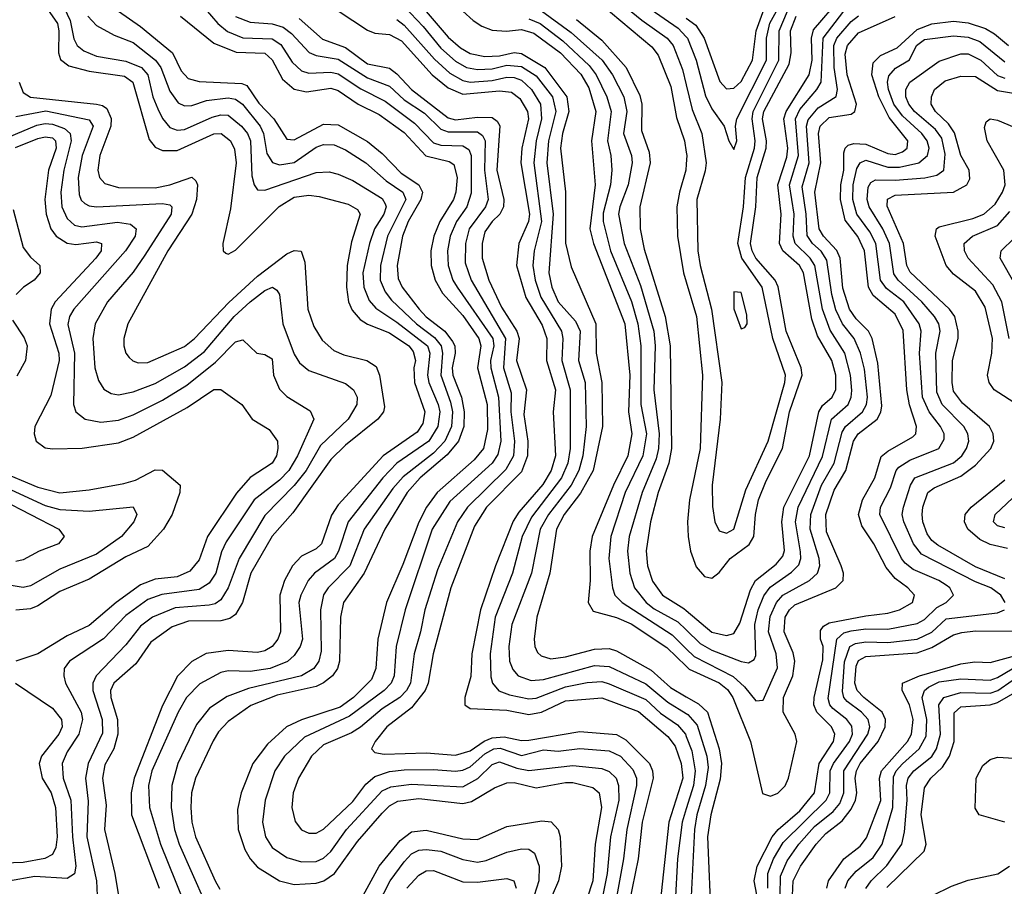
# Model space of a CAD drawing. Header units: inches. Extents: x 990535 to 1117859, y 769386 to 892122.
# Tile 453 of 656: x 1058180 to 1060868, y 815595 to 817961. Entities that reach past the tile are written whole.
import ezdxf

# ---------------------------------------------------------------- set-up
doc = ezdxf.new("R2010")
doc.units = ezdxf.units.IN
doc.header["$MEASUREMENT"] = 0
doc.layers.add('B0851', color=7, linetype='Continuous')
doc.layers.add('B0861', color=7, linetype='Continuous')

msp = doc.modelspace()

# ---------------------------------------------------------------- linework, layer by layer
at = {"layer": 'B0851', "color": 5}
for points, elevation in [([(1060000, 818529.3), (1059983.8, 818496.2), (1059923.6, 818430), (1059869.3, 818330.7), (1059799.7, 818250), (1059756.1, 818190), (1059719.6, 818160.4), (1059643.3, 818130), (1059629.1, 818110), (1059639.5, 818090), (1059764.6, 818004.6), (1059906.3, 817886.3), (1059923.6, 817863.6), (1059958.3, 817778.3), (1059973.7, 817693.7), (1059995.2, 817630), (1060000, 817599)], 3120), ([(1060000, 818462.6), (1059951.2, 818410), (1059903.9, 818316.1), (1059792.7, 818170), (1059721, 818110), (1059722.7, 818090), (1059743.4, 818070), (1059878.8, 817958.8), (1059948.3, 817910), (1059964.6, 817890), (1059990, 817824.8), (1060000, 817782.6)], 3140), ([(1060000, 818408.3), (1059982, 818390), (1059931.5, 818288.5), (1059852.2, 818167.8), (1059807.6, 818110), (1059803.3, 818090), (1059815.1, 818070), (1059850, 818042.4), (1059890, 817998.6), (1059977.8, 817937.8), (1060000, 817913.4)], 3160), ([(1058284.4, 818030), (1058318, 817958), (1058328, 817908), (1058337, 817890), (1058355.8, 817875.8), (1058390, 817861.3), (1058470, 817847.7), (1058513.1, 817830), (1058529.9, 817809.9), (1058544.2, 817750), (1058557.3, 817717.3), (1058570.5, 817690.5), (1058590, 817666.5), (1058610, 817659.4), (1058630, 817660.6), (1058705.5, 817694.5), (1058730, 817700.6), (1058750, 817700.2), (1058785.9, 817670), (1058802.1, 817650), (1058810.2, 817630), (1058814, 817534), (1058820.6, 817510), (1058830, 817496.3), (1058850, 817495.5), (1058990, 817543.3), (1059025.2, 817545.2), (1059050, 817539.3), (1059090, 817521.2), (1059170, 817472.5), (1059178.3, 817458.3), (1059181, 817450), (1059174.9, 817430), (1059149.3, 817390), (1059135, 817350), (1059117.3, 817270), (1059119.9, 817230), (1059134.1, 817194.1), (1059152.8, 817172.8), (1059210, 817134.9), (1059293.9, 817070), (1059300.5, 817050), (1059293.4, 816990), (1059297, 816970), (1059323.2, 816910), (1059327.5, 816890), (1059322, 816850), (1059297.8, 816810), (1059210, 816750.2), (1059171.6, 816710), (1059076.8, 816590), (1059051.2, 816510), (1059039.5, 816490), (1058985.2, 816450), (1058967.8, 816430), (1058947.6, 816390), (1058942.6, 816370), (1058952.3, 816270), (1058946.1, 816250), (1058930, 816225.1), (1058911.4, 816208.6), (1058864.2, 816190), (1058810, 816181.8), (1058750, 816183), (1058730, 816178.6), (1058672.4, 816147.6), (1058636.1, 816110), (1058612.9, 816070), (1058540.9, 815910), (1058531.9, 815870), (1058534.9, 815810), (1058564.9, 815710), (1058650, 815498.3)], 2740), ([(1059241.3, 818041.3), (1059350, 817912.8), (1059383.7, 817883.7), (1059410, 817867.9), (1059450, 817859.8), (1059490, 817862.3), (1059530, 817871), (1059550, 817867.9), (1059613.7, 817830), (1059674.5, 817750), (1059679.9, 817710), (1059662.1, 817650), (1059656.6, 817610), (1059670.6, 817490.6), (1059670.7, 817350.7), (1059685.5, 817285.5), (1059752.9, 817130), (1059753.7, 817050), (1059770, 816970), (1059771, 816850), (1059745.9, 816730), (1059711.4, 816668.6), (1059667, 816610), (1059645.9, 816570), (1059627.3, 816450), (1059592, 816330), (1059584.5, 816270), (1059586.6, 816250), (1059593.6, 816233.6), (1059603.8, 816223.8), (1059630, 816215.8), (1059670, 816221.2), (1059750, 816242.6), (1059790, 816243.8), (1059810, 816237.9), (1059904.7, 816184.7), (1059957.3, 816137.3), (1060000, 816112.7)], 2980), ([(1058241.8, 818010), (1058283.4, 817950), (1058287.7, 817930), (1058286.4, 817870), (1058291.8, 817851.8), (1058315, 817835), (1058370, 817820.4), (1058466.4, 817806.4), (1058489.4, 817790), (1058533.7, 817633.7), (1058550, 817612.5), (1058570, 817603.1), (1058610, 817603.6), (1058710, 817648.9), (1058730.2, 817650.2), (1058756, 817630), (1058766.9, 817606.9), (1058771.3, 817570), (1058755.6, 817444.4), (1058735, 817350), (1058735.6, 817330), (1058742.9, 817322.9), (1058750, 817320.6), (1058770, 817331.6), (1058889.1, 817450.9), (1058930, 817475.9), (1058970, 817481.9), (1058998, 817478), (1059076.9, 817456.9), (1059102.2, 817442.2), (1059109.6, 817430), (1059086.1, 817353.9), (1059074.5, 817290), (1059072.2, 817230), (1059077.9, 817190), (1059087.7, 817167.7), (1059110, 817142), (1059129.7, 817129.7), (1059190, 817105.9), (1059242.8, 817070), (1059255, 817055), (1059261.1, 817030), (1059256.1, 817010), (1059257.8, 816970), (1059286.2, 816890), (1059281.3, 816858.7), (1059265.7, 816834.3), (1059173, 816770), (1059050, 816636.5), (1059031.7, 816608.3), (1059004.2, 816530), (1058990, 816516.3), (1058950, 816496), (1058924.9, 816470), (1058903.5, 816430), (1058890.8, 816390), (1058892.6, 816290), (1058885.3, 816270), (1058870.1, 816250), (1058850, 816238.1), (1058830, 816233.1), (1058750, 816238.3), (1058689.4, 816230.6), (1058650, 816209.1), (1058611.2, 816168.8), (1058570, 816088.9), (1058493.2, 815890), (1058485.1, 815850), (1058485.5, 815790), (1058561.4, 815590)], 2720), ([(1058450, 817984.2), (1058510, 817942.2), (1058597.9, 817870), (1058621.3, 817821.3), (1058640.2, 817800.2), (1058670, 817791.6), (1058786.5, 817786.5), (1058800.6, 817780.6), (1058833.1, 817733.1), (1058874.2, 817690), (1058910, 817634.7), (1058930, 817632.6), (1059010, 817675.5), (1059050, 817673.1), (1059130, 817628.3), (1059170, 817595.7), (1059221.4, 817541.4), (1059270.1, 817510), (1059279.8, 817490), (1059275.6, 817470), (1059240.8, 817410), (1059225.8, 817370), (1059211.2, 817290), (1059213.9, 817253.9), (1059224.6, 817230), (1059271.4, 817170), (1059289.7, 817149.7), (1059341, 817110), (1059362.3, 817082.3), (1059368.4, 817070), (1059369.2, 817050), (1059361.4, 817010), (1059363.2, 816990), (1059386.1, 816930), (1059394, 816890), (1059392.8, 816850), (1059378.5, 816810), (1059347, 816773), (1059273.7, 816710), (1059238, 816670), (1059177.3, 816570), (1059121, 816450), (1059064.2, 816370), (1059055.9, 816330), (1059053.8, 816210), (1059047.8, 816190), (1059034.6, 816170), (1059009.9, 816150.1), (1058990, 816140.9), (1058883.3, 816116.7), (1058811.4, 816088.6), (1058750, 816044.8), (1058723.4, 816016.6), (1058708.2, 815991.8), (1058660.1, 815890), (1058649.8, 815850), (1058647.9, 815810), (1058650.3, 815770), (1058660.2, 815730), (1058714.2, 815610), (1058727, 815587)], 2780), ([(1058686.6, 817990), (1058721.3, 817950), (1058748.1, 817928.1), (1058790, 817910.7), (1058870, 817908.7), (1058893.2, 817893.2), (1058924.3, 817844.3), (1058950, 817820.8), (1058970, 817814.2), (1059030, 817817.4), (1059050, 817812.7), (1059111.4, 817771.4), (1059177.7, 817737.7), (1059257.8, 817677.8), (1059310, 817624.4), (1059330, 817617.9), (1059390, 817616), (1059406.3, 817606.3), (1059413.2, 817590), (1059413.2, 817486.8), (1059400.9, 817450), (1059373.2, 817410), (1059355.5, 817370), (1059348.7, 817330), (1059350.3, 817290), (1059363.1, 817250), (1059374.4, 817230), (1059472.3, 817090), (1059475.1, 817070), (1059465.9, 817030), (1059466.2, 817010), (1059487.8, 816930), (1059494, 816810), (1059486.1, 816773.9), (1059469.8, 816750), (1059354.9, 816645.1), (1059306.3, 816570), (1059232.3, 816350), (1059207.9, 816250), (1059202.9, 816170), (1059194.8, 816150), (1059175.4, 816130), (1059080.5, 816059.5), (1058957.7, 816002.3), (1058903.2, 815950), (1058876.6, 815910), (1058850.4, 815830), (1058843.7, 815770), (1058851.4, 815730), (1058870, 815701.2), (1058910, 815673.7), (1058950, 815661.6), (1058990, 815663.1), (1059010, 815671.8), (1059030, 815689.7), (1059073, 815750), (1059170, 815855.8), (1059193.7, 815866.3), (1059250, 815874.3), (1059390, 815866.6), (1059430.9, 815889.1), (1059470, 815927.9), (1059490, 815934.6), (1059537.4, 815917.4), (1059570, 815911), (1059690, 815925.3), (1059770, 815916.9), (1059790, 815908.7), (1059808.4, 815890), (1059815.5, 815870), (1059816, 815830), (1059793.4, 815730), (1059784.2, 815630), (1059756.3, 815490)], 2840), ([(1059050, 817984.6), (1059130, 817931.9), (1059150, 817924.1), (1059190, 817920.2), (1059222.7, 817902.7), (1059306.7, 817810), (1059350, 817774.9), (1059390, 817757.2), (1059490, 817766.2), (1059522.6, 817762.6), (1059545.5, 817745.5), (1059566.9, 817710), (1059569.1, 817690), (1059551.5, 817610), (1059548.6, 817570), (1059572.6, 817430), (1059569.4, 817410), (1059543.4, 817350), (1059536.9, 817290), (1059562.4, 817202.4), (1059606.4, 817126.4), (1059619.3, 817090), (1059618.7, 817030), (1059642.8, 816950), (1059636.9, 816890), (1059642.9, 816770), (1059631.4, 816730), (1059608.3, 816691.7), (1059543.3, 816616.7), (1059528, 816592), (1059478.9, 816470), (1059438.8, 816350), (1059414.3, 816230), (1059412.1, 816167.9), (1059395.6, 816110), (1059395.4, 816090), (1059410, 816080.1), (1059510, 816075.7), (1059570, 816063.7), (1059604.7, 816070), (1059670, 816100.9), (1059770, 816109.6), (1059870, 816072.3), (1059950, 816004), (1059970, 815977.7), (1059986.1, 815930), (1059990.4, 815890), (1059952.6, 815770), (1059929.2, 815550)], 2920), ([(1059230, 817996.7), (1059282.1, 817942.1), (1059330, 817883.1), (1059370, 817846.9), (1059400.4, 817830), (1059430, 817824.4), (1059470, 817826.6), (1059510, 817836.4), (1059550, 817832.7), (1059590, 817807.1), (1059635, 817750), (1059643.7, 817710), (1059623.7, 817630), (1059619.4, 817570), (1059636.8, 817430), (1059625.2, 817270), (1059633.1, 817230), (1059650, 817190.1), (1059698, 817138), (1059710.5, 817110), (1059705.7, 817030), (1059724.2, 816970), (1059726.9, 816850), (1059718.1, 816770), (1059706.8, 816730), (1059686.1, 816690), (1059624, 816610), (1059601.1, 816570), (1059577.6, 816450), (1059523.9, 816310), (1059515.6, 816250), (1059517.7, 816210), (1059526.5, 816186.5), (1059540.9, 816170), (1059576.8, 816156.8), (1059610, 816160), (1059750, 816197.4), (1059790, 816194.7), (1059890, 816147.7), (1059950, 816098), (1060000, 816067.2)], 2960), ([(1059390, 817984.2), (1059418.2, 817958.2), (1059442.4, 817942.4), (1059470, 817931.9), (1059509, 817929), (1059550, 817934.1), (1059584, 817924), (1059656.8, 817870), (1059712.1, 817812.1), (1059734.4, 817774.4), (1059752.8, 817710), (1059741.3, 817630), (1059751.8, 817510), (1059736.6, 817390), (1059746.6, 817350), (1059832, 817130), (1059845.7, 816990), (1059842.4, 816890), (1059851.1, 816830), (1059840.8, 816770), (1059801.2, 816690), (1059743.4, 816550), (1059736.9, 816510), (1059737.5, 816430), (1059732.5, 816370), (1059745.9, 816345.9), (1059810, 816328.8), (1059850, 816311.3), (1059946.6, 816246.6), (1060000, 816195.9)], 3020), ([(1059604.7, 817984.7), (1059686, 817926), (1059770.3, 817850), (1059798.7, 817810), (1059829.8, 817750), (1059837.4, 817710), (1059828.9, 817650), (1059850.8, 817590), (1059852.5, 817570), (1059841.5, 817510), (1059818.3, 817450), (1059814.9, 817430), (1059830.3, 817350), (1059875.4, 817235.4), (1059911.7, 817110), (1059915.4, 817070), (1059912, 816950), (1059925.7, 816830), (1059924.3, 816790), (1059918, 816762), (1059879.9, 816670), (1059844.6, 816550), (1059839.4, 816510), (1059845.8, 816450), (1059858.9, 816410), (1059891, 816370), (1059912.9, 816352.9), (1059977, 816317), (1060000, 816294.7)], 3060), ([(1058366.6, 817970), (1058390, 817944.6), (1058438.3, 817918.3), (1058490, 817898.1), (1058551, 817850), (1058565.7, 817830), (1058590, 817765.1), (1058613.4, 817733.4), (1058630, 817725.3), (1058650, 817726.5), (1058690, 817739.8), (1058750, 817747.3), (1058770, 817743.6), (1058789.1, 817730), (1058837, 817670), (1058845.6, 817650), (1058855.4, 817595.4), (1058870.6, 817570.6), (1058890, 817564.5), (1058930, 817570.6), (1058990, 817612.5), (1059010, 817619.9), (1059038.7, 817618.7), (1059070, 817605.3), (1059125.1, 817570), (1059180.5, 817520.5), (1059226.1, 817490), (1059234.3, 817470), (1059184.5, 817370), (1059165.7, 817290), (1059164.8, 817250), (1059177.7, 817217.7), (1059195.4, 817195.4), (1059263.9, 817130), (1059312.9, 817092.9), (1059331, 817070), (1059334.4, 817050), (1059329.9, 816990), (1059356.8, 816916.8), (1059362, 816890), (1059358.9, 816850), (1059340.7, 816810), (1059310, 816777.2), (1059227.6, 816712.4), (1059199.1, 816680.9), (1059120.8, 816570), (1059081.7, 816470), (1059022.1, 816410), (1059009.4, 816390.6), (1059001.5, 816350), (1059003.3, 816236.7), (1058996.7, 816210), (1058983, 816190), (1058950, 816170), (1058804.8, 816135.2), (1058746.7, 816113.3), (1058698.9, 816081.1), (1058663.1, 816036.9), (1058612.4, 815930), (1058595.6, 815870), (1058594.4, 815810), (1058603.4, 815750), (1058615.7, 815710), (1058687.2, 815550)], 2760), ([(1058619.7, 817970), (1058710, 817896.3), (1058771.7, 817871.7), (1058850, 817869.1), (1058870, 817850.5), (1058898, 817798), (1058930, 817771), (1058963.7, 817763.7), (1059030, 817773.9), (1059050, 817767.4), (1059104.5, 817730), (1059162, 817702), (1059230, 817652.6), (1059289.3, 817589.3), (1059353.2, 817573.2), (1059365.5, 817565.5), (1059374.6, 817530), (1059371.3, 817490), (1059364.9, 817470), (1059327.8, 817410), (1059311.3, 817370), (1059302.9, 817330), (1059303.8, 817290), (1059314.9, 817250), (1059334.4, 817214.4), (1059390, 817153.3), (1059434.1, 817090), (1059438.9, 817070), (1059430, 817010), (1059456.4, 816910), (1059457.9, 816842.1), (1059446.4, 816790), (1059421.1, 816758.9), (1059320.4, 816670), (1059290.9, 816630), (1059270, 816588.6), (1059226.8, 816473.2), (1059181.6, 816370), (1059157.7, 816270), (1059152.9, 816190), (1059140.6, 816159.4), (1059091.3, 816110), (1059055.6, 816084.4), (1058950, 816049.5), (1058909.2, 816030), (1058856.8, 815983.2), (1058816.6, 815930), (1058785.1, 815850), (1058775.5, 815804.5), (1058776.5, 815750), (1058795.2, 815695.2), (1058809.7, 815670), (1058830, 815647.2), (1058889.4, 815610), (1058930, 815600.3), (1058990, 815604.1), (1059010.5, 815610), (1059039.8, 815630), (1059103, 815717), (1059170, 815794.3), (1059190, 815814.5), (1059212.8, 815827.2), (1059270, 815835.1), (1059390, 815821.4), (1059413.4, 815826.6), (1059476.2, 815863.8), (1059510, 815877.8), (1059530, 815878.4), (1059590, 815863.5), (1059670, 815878.9), (1059690, 815878.9), (1059745, 815865), (1059761.9, 815850), (1059768.8, 815810), (1059751.8, 815710), (1059744.8, 815610), (1059712.4, 815510)], 2820), ([(1058770, 817969.5), (1058810, 817953.3), (1058870, 817949), (1058899.7, 817939.7), (1058922.4, 817922.4), (1058971, 817871), (1058990, 817863.1), (1059050, 817852.7), (1059130, 817801.9), (1059190, 817778.7), (1059230, 817741.9), (1059285.2, 817705.2), (1059330, 817661.6), (1059350, 817654.8), (1059430, 817654.3), (1059444.3, 817644.3), (1059451.5, 817630), (1059449.5, 817549.5), (1059459.4, 817470), (1059452.2, 817450), (1059407.2, 817390), (1059397.1, 817350), (1059396.7, 817296.7), (1059412.5, 817250), (1059506.4, 817090), (1059501.6, 817010), (1059522.2, 816942.2), (1059521.2, 816890), (1059530.8, 816810), (1059528.2, 816770), (1059507.6, 816732.4), (1059402.5, 816630), (1059375.8, 816590), (1059321, 816459), (1059286.1, 816350), (1059274.7, 816290), (1059257.1, 816230), (1059247.1, 816150), (1059236.7, 816130), (1059218, 816110), (1059170, 816079.1), (1059110.9, 816029.1), (1059085.9, 816014.1), (1059010, 815981.7), (1058977.3, 815950), (1058941.4, 815890), (1058927.1, 815850), (1058923.3, 815810), (1058932.2, 815772.2), (1058950, 815749.5), (1058970, 815739.8), (1058990, 815740.3), (1059010, 815751), (1059090, 815827), (1059125.7, 815874.3), (1059150, 815894.5), (1059190, 815908.2), (1059230, 815913.1), (1059310, 815914.3), (1059370, 815909.1), (1059390, 815912.3), (1059410, 815921.5), (1059450, 815956.6), (1059475.1, 815970), (1059491.8, 815971.8), (1059550, 815952.3), (1059610, 815968), (1059650, 815964.2), (1059710, 815971.5), (1059790, 815964.9), (1059820.5, 815950), (1059854.2, 815914.2), (1059863.8, 815890), (1059864.6, 815870), (1059837.4, 815750), (1059828.5, 815670), (1059800, 815510)], 2860), ([(1058943.6, 817963.6), (1059007, 817907), (1059070, 817884.8), (1059130, 817840.3), (1059190, 817828.1), (1059210, 817813.1), (1059249.8, 817769.8), (1059350, 817692.6), (1059370, 817687.4), (1059430, 817694.5), (1059470, 817693.8), (1059483.7, 817683.7), (1059490.9, 817670.9), (1059483.2, 817550), (1059502.5, 817470), (1059501.1, 817450), (1059491, 817430), (1059470, 817409.9), (1059450, 817381.7), (1059443.2, 817350), (1059443.2, 817310), (1059461, 817250), (1059496, 817176), (1059537.2, 817110), (1059543.7, 817090), (1059536.7, 817030), (1059564, 816950), (1059557.1, 816882.9), (1059567.8, 816810), (1059567, 816770), (1059550, 816726.5), (1059455.2, 816630), (1059422.2, 816577.8), (1059357, 816410), (1059309, 816230), (1059295.6, 816150), (1059287.1, 816130), (1059250, 816082.1), (1059182.7, 816030), (1059150.7, 815990), (1059140.6, 815970), (1059150, 815960.2), (1059175.7, 815955.7), (1059290, 815959), (1059370, 815953.4), (1059410, 815965.3), (1059448.5, 815991.5), (1059470, 816000.5), (1059503.1, 816003.1), (1059550, 815993.4), (1059570, 815994.4), (1059710, 816018), (1059810, 816009.1), (1059834.9, 815994.9), (1059899.5, 815930), (1059907.8, 815910), (1059909.8, 815890), (1059880.1, 815770), (1059869.2, 815670), (1059844.4, 815550)], 2880), ([(1059210, 817960.7), (1059230, 817945.4), (1059312.4, 817852.4), (1059354.3, 817814.3), (1059390, 817794.4), (1059410, 817790), (1059470, 817794.1), (1059510, 817803.7), (1059530, 817802.8), (1059550, 817795), (1059577.2, 817770), (1059602.5, 817730), (1059605.3, 817690), (1059589.9, 817630), (1059583.6, 817570), (1059604.7, 817410), (1059584.6, 817330), (1059580.8, 817290), (1059587.4, 817250), (1059602.9, 817202.9), (1059659.7, 817110), (1059663.3, 817090), (1059660, 817030), (1059683.2, 816950), (1059682.9, 816790), (1059676.6, 816750), (1059659.5, 816710), (1059577.3, 816602.7), (1059551.7, 816550), (1059525.3, 816450), (1059478.8, 816330), (1059464.4, 816230), (1059466.6, 816166.6), (1059471.2, 816150), (1059488.3, 816128.3), (1059517.4, 816117.4), (1059570, 816106.9), (1059590, 816108.2), (1059670, 816139.3), (1059730, 816151.1), (1059770, 816153.8), (1059790, 816148.1), (1059890, 816104.7), (1059930, 816068.1), (1059975.9, 816035.9), (1059997.8, 816010), (1060000, 816004.2)], 2940), ([(1059570, 817962.7), (1059600.9, 817950), (1059662.7, 817902.7), (1059735.1, 817835.1), (1059754.3, 817810), (1059783.2, 817750), (1059794.8, 817710), (1059784.9, 817630), (1059794.3, 817590), (1059796.6, 817550), (1059793.7, 817510), (1059772.8, 817432.8), (1059772.9, 817410), (1059793.1, 817330), (1059850.9, 817190.9), (1059868.2, 817130), (1059875.9, 817070), (1059876.3, 816910), (1059891.3, 816830), (1059881.8, 816770), (1059833.5, 816670), (1059794.6, 816550), (1059788.8, 816490), (1059798.5, 816410), (1059805.5, 816390), (1059825.5, 816370), (1059961.6, 816281.6), (1060000, 816243.7)], 3040), ([(1059700.6, 817960.6), (1059770, 817904.5), (1059835.6, 817830), (1059873.4, 817753.4), (1059878.9, 817730), (1059878.2, 817658.2), (1059898.9, 817598.9), (1059901.9, 817570), (1059873.5, 817450), (1059873.8, 817390), (1059885.5, 817334.5), (1059942.4, 817150), (1059955.7, 817070), (1059959.4, 816790), (1059952.3, 816750), (1059923, 816670), (1059902.2, 816590), (1059890.9, 816510.9), (1059894.5, 816470), (1059908.1, 816428.1), (1059935.5, 816390), (1059993.2, 816353.2), (1060000, 816347.5)], 3080), ([(1058179, 817790), (1058190, 817761.7), (1058210, 817749.1), (1058390, 817729.6), (1058406.6, 817726.6), (1058418.4, 817718.4), (1058430.4, 817690.4), (1058428.9, 817670), (1058399.2, 817590), (1058393.8, 817550), (1058398.2, 817530), (1058413.1, 817513.1), (1058450, 817502.1), (1058550, 817501.5), (1058590, 817509.6), (1058650, 817530.3), (1058661.1, 817521.1), (1058665.7, 817510), (1058663.4, 817470), (1058650.2, 817429.8), (1058584.8, 817330), (1058475.9, 817130), (1058464.6, 817090), (1058464.6, 817070), (1058470.1, 817050.1), (1058478.9, 817038.9), (1058489.3, 817029.3), (1058504.3, 817024.3), (1058530, 817024.7), (1058630, 817068.6), (1058657.7, 817090), (1058751.6, 817188.4), (1058830, 817260.1), (1058910, 817321), (1058930, 817330.9), (1058948.9, 817328.9), (1058958.5, 817298.5), (1058967.1, 817170), (1058983, 817123), (1059006.2, 817086.2), (1059038, 817058), (1059065.3, 817045.3), (1059128.2, 817030), (1059153.8, 817013.8), (1059162.7, 816990), (1059176, 816904), (1059174, 816890), (1059158.5, 816870), (1059070, 816799.3), (1059030, 816760.5), (1058925.8, 816614.2), (1058869.5, 816550.5), (1058811.8, 816450), (1058788.6, 816370), (1058770, 816336.6), (1058753.9, 816326.1), (1058730, 816319.8), (1058641, 816319), (1058596.7, 816303.3), (1058538.6, 816261.4), (1058497.3, 816202.7), (1058437.3, 816150), (1058428.4, 816130), (1058429.6, 816110.4), (1058447.2, 816050), (1058448.8, 816010), (1058437.2, 815970), (1058412.9, 815927.1), (1058406.5, 815890), (1058416.2, 815816.2), (1058411.6, 815750), (1058440.5, 815630), (1058458.8, 815518.8)], 2680), ([(1058170, 817696.1), (1058251.6, 817711.6), (1058370, 817687), (1058380.9, 817670), (1058350.7, 817590), (1058339.8, 817530), (1058343, 817483), (1058348.3, 817468.3), (1058358.5, 817458.5), (1058370, 817452), (1058390.1, 817450.1), (1058570, 817459.1), (1058590, 817455.3), (1058595.7, 817450), (1058594.4, 817430), (1058522.5, 817317.5), (1058490, 817271.7), (1058419.9, 817190), (1058386.1, 817130), (1058380.4, 817090), (1058385.3, 817010), (1058395.5, 816975.5), (1058410, 816951.6), (1058430, 816939.9), (1058450, 816936.9), (1058490, 816944.8), (1058550, 816967.2), (1058630, 817013), (1058685, 817055), (1058766.2, 817150), (1058810, 817190.8), (1058850, 817221.5), (1058870.8, 817230.8), (1058882.5, 817222.5), (1058889.5, 817210), (1058898.6, 817130), (1058930, 817047.6), (1058944, 817024), (1058970, 817003.4), (1059070, 816967.3), (1059091.6, 816950), (1059101.7, 816930), (1059101.2, 816910), (1059077.3, 816870), (1059001.7, 816798.3), (1058962.2, 816730), (1058930, 816688.7), (1058850, 816607.3), (1058779.8, 816490), (1058749.9, 816410.1), (1058730, 816377), (1058714, 816366), (1058697.9, 816362.1), (1058605.1, 816354.9), (1058542.7, 816330), (1058510, 816304.8), (1058470, 816254.4), (1058389.2, 816170), (1058380.1, 816150), (1058380.1, 816130), (1058405.7, 816050), (1058406.5, 816013.5), (1058367.4, 815930), (1058360.2, 815890), (1058367.6, 815827.6), (1058364.1, 815730), (1058389.8, 815610.2), (1058391.9, 815570)], 2660), ([(1058110, 817623.6), (1058227.3, 817672.7), (1058250, 817677.2), (1058270, 817675.6), (1058303.2, 817663.2), (1058318.5, 817650), (1058321, 817630), (1058300.8, 817550), (1058292.6, 817490), (1058295.9, 817450), (1058310, 817417.7), (1058330, 817399.3), (1058350, 817394.9), (1058447.5, 817407.5), (1058482.8, 817402.8), (1058498.3, 817390), (1058495.5, 817370), (1058469.1, 817330), (1058328.6, 817170), (1058316.6, 817150), (1058311.9, 817128.1), (1058330.5, 817050), (1058327.3, 816910), (1058333.9, 816890), (1058358.9, 816870), (1058402, 816862), (1058450, 816867.6), (1058490, 816882), (1058570, 816921.8), (1058636.9, 816963.1), (1058714.7, 817025.3), (1058770, 817081.5), (1058790, 817086.5), (1058828.1, 817050), (1058850, 817046.6), (1058870, 817035.2), (1058873.1, 816990), (1058890, 816951.7), (1058910, 816932.3), (1058973.1, 816893.1), (1058983.3, 816870), (1058939.2, 816770), (1058915.1, 816730), (1058890, 816703.8), (1058820.9, 816650), (1058744.4, 816535.6), (1058731.7, 816508.3), (1058716.1, 816450), (1058697.4, 816422.6), (1058670, 816405), (1058568.7, 816391.3), (1058530, 816377.9), (1058470, 816334.6), (1058409.3, 816270.7), (1058316.1, 816210), (1058301.6, 816190), (1058300.7, 816170), (1058305.9, 816150), (1058348, 816070), (1058351.7, 816050), (1058341.6, 816010), (1058310, 815962.2), (1058296.3, 815930), (1058299.5, 815890), (1058320.2, 815830), (1058324.3, 815730), (1058333.6, 815650), (1058330, 815629), (1058310, 815616.7), (1058221.8, 815621.8), (1058150, 815609.1)], 2640), ([(1058168.7, 817611.3), (1058230, 817636), (1058250, 817640.5), (1058270, 817637.8), (1058277.8, 817630), (1058280.1, 817610), (1058259.3, 817550), (1058249.2, 817470), (1058253.1, 817430), (1058265.6, 817390), (1058280.1, 817370), (1058310, 817350.3), (1058333.5, 817346.5), (1058390, 817353.9), (1058403.6, 817350), (1058402.7, 817330), (1058388.3, 817310), (1058277.6, 817190), (1058266.5, 817170), (1058262.3, 817130), (1058287.7, 817050), (1058288.3, 817030), (1058265.1, 816934.9), (1058221.7, 816850), (1058219.6, 816830), (1058225.1, 816810), (1058250, 816791.9), (1058270, 816789.2), (1058351.1, 816791.1), (1058450, 816805.8), (1058490, 816820.7), (1058638, 816902), (1058710, 816951.4), (1058730, 816951.2), (1058787.3, 816910), (1058815.5, 816870), (1058861.8, 816841.8), (1058883.9, 816810), (1058884.9, 816790), (1058881.1, 816770), (1058870.1, 816750), (1058810, 816711), (1058771.9, 816668.1), (1058693.3, 816550), (1058670, 816485.9), (1058644.9, 816455.1), (1058610, 816439.5), (1058550, 816433.1), (1058510, 816418.3), (1058444, 816370), (1058370, 816306.7), (1058310, 816278.5), (1058230, 816229.5), (1058170.1, 816209.9)], 2620), ([(1060000, 817566.4), (1059999, 817550), (1059981.2, 817490), (1059974.7, 817450), (1059976.4, 817370), (1059992.8, 817270), (1060000, 817245.4)], 3120), ([(1058162.3, 817442.3), (1058190, 817338.9), (1058210, 817312.6), (1058235.9, 817290), (1058236.8, 817270), (1058219.9, 817250), (1058190.7, 817230), (1058171.2, 817210)], 2580), ([(1058160.4, 817140.4), (1058192.6, 817092.6), (1058200.5, 817070), (1058196.2, 817030), (1058172.8, 816987.2)], 2580), ([(1058120.5, 816730), (1058230, 816684.2), (1058290, 816669.3), (1058370, 816677.3), (1058465.1, 816694.9), (1058496.3, 816703.7), (1058550, 816731.8), (1058570, 816731.1), (1058618.6, 816690), (1058617.3, 816670), (1058596.9, 816610), (1058573, 816570), (1058530, 816522.2), (1058470, 816494.1), (1058370, 816433.8), (1058290, 816400.1), (1058230, 816360.4), (1058210, 816352.2), (1058170, 816349)], 2580), ([(1058157, 816677), (1058250, 816634.3), (1058290, 816623.8), (1058370, 816619.1), (1058490, 816630.6), (1058500.1, 816610), (1058492.1, 816590), (1058458.8, 816550), (1058390, 816501.9), (1058290, 816460.5), (1058210, 816415.2), (1058190, 816410.6), (1058130, 816420.9)], 2560), ([(1058132.8, 816650), (1058287.7, 816570), (1058302.3, 816550), (1058286.7, 816530), (1058233.4, 816510), (1058190, 816486), (1058170, 816481.7)], 2540), ([(1058168.8, 816150), (1058270, 816081.3), (1058294.3, 816050), (1058296.1, 816030), (1058287.2, 816010), (1058239.6, 815950), (1058233.7, 815930), (1058241.7, 815890), (1058266.2, 815850), (1058278.3, 815810), (1058282.9, 815730), (1058279.1, 815700.9), (1058270, 815681.9), (1058249.1, 815670.9), (1058190, 815660.3), (1058083.9, 815656.1)], 2620), ([(1060000, 815806.5), (1059988.8, 815770), (1059976.2, 815670), (1059969.6, 815550), (1059974.1, 815510), (1060000, 815448.3)], 2940), ([(1059118.1, 815570), (1059161.7, 815650), (1059219.5, 815720.5), (1059250, 815743.6), (1059290, 815748.3), (1059390, 815725.1), (1059430, 815723.2), (1059510, 815758.6), (1059605.9, 815774.1), (1059631.1, 815771.1), (1059650, 815750.1), (1059655.9, 815730), (1059659.7, 815650), (1059650.9, 815610), (1059616.3, 815530)], 2780), ([(1059157.1, 815542.9), (1059191.7, 815610), (1059230, 815661.9), (1059250, 815683.6), (1059270, 815693.5), (1059290, 815695.9), (1059330, 815690.8), (1059390, 815668.2), (1059430, 815661.2), (1059454.3, 815665.7), (1059510, 815688.7), (1059550, 815697.3), (1059570, 815696.4), (1059585.7, 815685.7), (1059598.7, 815650), (1059597.9, 815610), (1059565.6, 815510)], 2760), ([(1059237.2, 815590), (1059270, 815625.4), (1059290, 815637.2), (1059310, 815637.9), (1059390, 815606.9), (1059430, 815606.2), (1059510, 815616.1), (1059529.6, 815609.6), (1059535.9, 815590)], 2740)]:
    msp.add_lwpolyline(points, dxfattribs=dict(at, elevation=elevation))
at = {"layer": 'B0861', "color": 5}
for points, elevation in [([(1060000, 817964.8), (1060025.8, 817945.8), (1060048.5, 817910), (1060091.7, 817791.7), (1060110, 817772.1), (1060130, 817773.4), (1060150, 817792.1), (1060180.6, 817850), (1060190.6, 817930), (1060212.4, 817990), (1060242, 818038), (1060290, 818086.2), (1060327.6, 818130), (1060339.1, 818150), (1060338.7, 818170), (1060327.7, 818190), (1060191.5, 818410), (1060150, 818516.4), (1060130, 818529.8), (1060090.7, 818450), (1060010, 818359.9), (1060000, 818338.2)], 3180), ([(1060000, 816347.5), (1060070, 816289), (1060110, 816279.9), (1060130, 816285.2), (1060146.3, 816313.7), (1060175.4, 816404.6), (1060189.1, 816430), (1060245.8, 816474.2), (1060263.4, 816496.6), (1060268.1, 816511.9), (1060261.2, 816590), (1060266.4, 816630), (1060336.4, 816770), (1060362, 816890), (1060372.4, 816907.6), (1060398.2, 816930), (1060408.5, 816951.5), (1060408.3, 816990), (1060397.8, 817030), (1060358, 817098), (1060342.9, 817142.9), (1060320.2, 817270), (1060309.2, 817290), (1060263.7, 817330), (1060254.3, 817350), (1060259.3, 817430), (1060249.8, 817510), (1060274.4, 817585.6), (1060277.4, 817610), (1060266.6, 817690), (1060272.4, 817710), (1060335.7, 817810), (1060343.4, 817850), (1060341.5, 817910), (1060347.6, 817932.4), (1060421, 818019)], 3080), ([(1060000, 817913.4), (1060003.1, 817910), (1060027.1, 817850), (1060052.7, 817752.7), (1060070, 817716.8), (1060103.8, 817670), (1060116.5, 817630), (1060130, 817605.8), (1060138.3, 817630), (1060134.9, 817670), (1060138.2, 817690), (1060218.9, 817850), (1060219, 817910), (1060228.6, 817951.4), (1060264, 818016)], 3160), ([(1060000, 817782.6), (1060015.8, 817715.8), (1060042.5, 817650), (1060054.1, 817570), (1060051.8, 817548.2), (1060028.7, 817470), (1060032.1, 817330), (1060037.8, 817290), (1060069.1, 817170), (1060097.4, 816970), (1060092.4, 816870), (1060071.2, 816690), (1060071.4, 816631.4), (1060078.4, 816590), (1060090, 816565), (1060110, 816558.9), (1060130, 816569.6), (1060162.7, 816677.3), (1060223.7, 816810), (1060268.8, 816970), (1060270.9, 816990), (1060236.5, 817090), (1060207.1, 817230), (1060151.7, 817310), (1060140.6, 817350), (1060155.9, 817450), (1060161.5, 817530), (1060186.1, 817610), (1060188.4, 817630), (1060179.6, 817690), (1060183.1, 817710), (1060253, 817850), (1060253.5, 817930), (1060276.4, 817983.6)], 3140), ([(1060000, 816294.7), (1060037.8, 816257.8), (1060070, 816239.9), (1060150, 816208.8), (1060170, 816205.2), (1060185.8, 816214.2), (1060190, 816225.3), (1060186.9, 816310), (1060196.1, 816350), (1060211.6, 816388.4), (1060228.7, 816411.3), (1060287.2, 816452.8), (1060307, 816473), (1060312.5, 816490), (1060311.6, 816508.4), (1060298.2, 816590), (1060305.8, 816630), (1060372.1, 816767.9), (1060396.4, 816870), (1060441.9, 816910), (1060450.4, 816930), (1060452, 816948), (1060448.5, 816990), (1060433.1, 817050), (1060393.1, 817113.1), (1060372.1, 817170), (1060351.5, 817290), (1060338.5, 817310), (1060297.8, 817350), (1060292, 817370), (1060294.7, 817430), (1060281.9, 817510), (1060306.1, 817590), (1060298.1, 817690), (1060310, 817715.1), (1060356.9, 817770), (1060368.4, 817790), (1060373.4, 817910), (1060430, 817983.6)], 3060), ([(1060000, 816243.7), (1060022, 816222), (1060127.8, 816167.8), (1060159.3, 816139.3), (1060190, 816100.9), (1060210, 816103.5), (1060248.9, 816191.1), (1060245.4, 816230), (1060225, 816290), (1060228.8, 816331.2), (1060246, 816370), (1060264, 816390), (1060336.7, 816430), (1060358.3, 816450), (1060365, 816470), (1060362.9, 816490), (1060338.4, 816570), (1060339.9, 816610), (1060369.1, 816690), (1060403.5, 816750), (1060425.7, 816834.3), (1060434.7, 816850), (1060481.1, 816890), (1060491.7, 816910), (1060494.4, 816930), (1060486.9, 817006.9), (1060475.9, 817050), (1060458.7, 817090), (1060426.9, 817130), (1060408.6, 817168.6), (1060397.2, 817210), (1060383.9, 817303.9), (1060368.4, 817328.4), (1060344.8, 817350), (1060330, 817371.6), (1060327.7, 817430), (1060316.1, 817503.9), (1060335.6, 817570), (1060328.7, 817670), (1060332.7, 817687.3), (1060360.1, 817719.9), (1060409.2, 817750.8), (1060412.6, 817770), (1060404.1, 817830), (1060402.8, 817890), (1060411.4, 817910), (1060450, 817955.2), (1060470, 817970.6)], 3040), ([(1060000, 817245.4), (1060028.1, 817150), (1060044.2, 816990), (1060038.1, 816790), (1060008.5, 816650), (1060003.5, 816590), (1060005.5, 816550), (1060011.6, 816510), (1060026.8, 816466.8), (1060050, 816440.9), (1060070, 816436.6), (1060090, 816451.9), (1060119.7, 816490), (1060172.1, 816527.9), (1060184.6, 816550), (1060188.8, 816610), (1060197.3, 816650), (1060218, 816702), (1060263.1, 816790), (1060282, 816890), (1060316.3, 816990), (1060313.8, 817010), (1060272.8, 817110), (1060251.1, 817231.1), (1060243.1, 817250), (1060190.2, 817310), (1060179.8, 817330), (1060175.8, 817350), (1060189.8, 817450), (1060193.2, 817530), (1060218.5, 817610), (1060219.2, 817630), (1060208.6, 817690), (1060211.5, 817710), (1060280.9, 817839.1), (1060286.3, 817870), (1060284.3, 817930), (1060300.3, 817970)], 3120), ([(1060000, 816195.9), (1060008.2, 816188.2), (1060090, 816150.4), (1060112.2, 816132.2), (1060126.9, 816110), (1060175.2, 815990), (1060208.6, 815848.6), (1060230, 815841.3), (1060250, 815849.4), (1060270, 815869.2), (1060279.3, 815890), (1060302.3, 815990), (1060297.8, 816010), (1060264.2, 816070), (1060265.5, 816110), (1060291.2, 816170), (1060296.7, 816210), (1060292, 816232), (1060267.5, 816290), (1060270.2, 816330), (1060281.9, 816350), (1060296.8, 816363.2), (1060408.6, 816410), (1060428.5, 816430), (1060429.6, 816450), (1060423.3, 816470), (1060382.6, 816562.6), (1060381.2, 816610), (1060403.9, 816676.1), (1060435.8, 816730), (1060456.4, 816810), (1060469.5, 816830.5), (1060520.8, 816870), (1060531.1, 816888.9), (1060533.6, 816906.4), (1060522.7, 817022.7), (1060508, 817090), (1060497.3, 817110), (1060463.7, 817143.7), (1060445.7, 817170), (1060427.6, 817227.6), (1060419.9, 817310), (1060410.7, 817330.7), (1060374.5, 817370), (1060363.2, 817390), (1060351.4, 817490), (1060367.6, 817570), (1060361, 817650), (1060365.3, 817670), (1060390, 817693.2), (1060450, 817702.8), (1060460.5, 817710), (1060464.4, 817730), (1060439.1, 817810), (1060433.5, 817866.5), (1060440.2, 817890), (1060470, 817924.9), (1060570, 817969.1)], 3020), ([(1060204.4, 815510), (1060185.5, 815610), (1060193.9, 815650), (1060234.7, 815730), (1060251.1, 815750), (1060310, 815801.2), (1060350.4, 815850), (1060362.7, 815930), (1060401.6, 815990), (1060405.7, 816010), (1060396.5, 816030), (1060356.6, 816070), (1060348.5, 816090), (1060348.8, 816110), (1060373, 816213), (1060373.5, 816250), (1060366.4, 816270), (1060366.7, 816293.3), (1060374.6, 816305.4), (1060390, 816314.2), (1060490, 816333.8), (1060550, 816340.3), (1060582.2, 816350), (1060618.1, 816370), (1060623.4, 816390), (1060604.9, 816410), (1060570, 816435.2), (1060545.6, 816465.6), (1060511.8, 816530), (1060479.2, 816579.2), (1060470.2, 816610), (1060481.1, 816650), (1060514.8, 816710), (1060532, 816768), (1060550, 816783), (1060618.4, 816821.6), (1060626.5, 816830), (1060629, 816850), (1060609.7, 816909.7), (1060602.5, 816950), (1060592.3, 817112.3), (1060570, 817156.5), (1060510, 817207.6), (1060497.6, 817230), (1060486.8, 817330), (1060468.7, 817368.7), (1060433.4, 817413.4), (1060421, 817470), (1060421.6, 817510), (1060429.8, 817550), (1060430, 817596.9), (1060433.4, 817610), (1060442.3, 817617.7), (1060457.6, 817622.4), (1060490, 817620.5), (1060550, 817595.3), (1060570, 817592.8), (1060590, 817599.6), (1060603.3, 817610), (1060604.6, 817630), (1060553.7, 817693.7), (1060525.8, 817750), (1060506.9, 817810), (1060510, 817842.6), (1060530, 817863), (1060576.1, 817883.9), (1060630, 817933.3), (1060670, 817949.1), (1060730, 817956.2), (1060770, 817951.5), (1060816.6, 817936.6), (1060841.9, 817921.9), (1060880.1, 817890)], 2980), ([(1060222.5, 815590), (1060222.6, 815630), (1060238.6, 815670), (1060265, 815715), (1060382.4, 815830), (1060391.9, 815850), (1060393, 815910), (1060402.3, 815930), (1060445.4, 815990), (1060453.9, 816010), (1060452.1, 816032.1), (1060438.1, 816050), (1060400.2, 816080.2), (1060392.4, 816090), (1060387.8, 816107.8), (1060411.2, 816270), (1060430, 816286.6), (1060450, 816292.3), (1060490, 816297.8), (1060550, 816296.9), (1060630, 816312.8), (1060650, 816323.4), (1060683.7, 816356.3), (1060709.3, 816370), (1060729.9, 816390), (1060719.6, 816410), (1060710, 816417.1), (1060689.9, 816430), (1060619.9, 816459.9), (1060597.4, 816477.4), (1060587.4, 816490), (1060528.7, 816610), (1060529.9, 816630), (1060557.3, 816682.7), (1060572.8, 816730), (1060580.6, 816739.4), (1060610, 816758.3), (1060689.9, 816790), (1060704.1, 816815.9), (1060704, 816830), (1060693.9, 816850), (1060662.7, 816890), (1060644.8, 816930), (1060636.7, 817050), (1060641.3, 817110), (1060635.9, 817130), (1060594.3, 817190), (1060546.9, 817226.9), (1060530.6, 817250), (1060517.5, 817350), (1060501.4, 817381.4), (1060465.9, 817430), (1060455.2, 817470), (1060455.4, 817510), (1060465.7, 817554.3), (1060474.8, 817570), (1060490, 817577.1), (1060550, 817558.1), (1060582.2, 817557.8), (1060635.2, 817570), (1060658.8, 817590), (1060663, 817610), (1060657.8, 817630), (1060642.9, 817650), (1060590, 817697.7), (1060566.8, 817730), (1060551.7, 817770), (1060549.2, 817790), (1060552.7, 817807.3), (1060571.6, 817828.4), (1060609.2, 817850.8), (1060628.4, 817890), (1060650, 817906.3), (1060730, 817916.8), (1060770, 817912.9), (1060801.2, 817901.2), (1060870, 817845.1)], 2960), ([(1060870.3, 816369.7), (1060859.2, 816390), (1060831.7, 816410), (1060790, 816426.4), (1060642.1, 816502.1), (1060620.3, 816530), (1060594.4, 816590), (1060589.9, 816610), (1060593.1, 816630), (1060612.5, 816690), (1060624.4, 816710), (1060730, 816751.3), (1060752.2, 816770), (1060765.5, 816790), (1060771.6, 816810), (1060768.6, 816830), (1060757.7, 816850), (1060699, 816910), (1060683.8, 816943.8), (1060681.1, 817050), (1060693, 817110), (1060689.7, 817130), (1060678.1, 817150), (1060643.5, 817190), (1060578.6, 817250), (1060567, 817267), (1060555.2, 817350), (1060536.7, 817390), (1060499.6, 817450), (1060494.3, 817470), (1060496.7, 817503.3), (1060503.5, 817516.5), (1060516.3, 817523.7), (1060570, 817522.6), (1060651.1, 817528.9), (1060683.9, 817536.1), (1060703.2, 817550), (1060706.8, 817593.2), (1060697.5, 817637.5), (1060680.8, 817660.8), (1060622.7, 817710), (1060607.2, 817730), (1060599.4, 817750), (1060599.4, 817770), (1060610.3, 817790), (1060690, 817847.4), (1060750, 817867.2), (1060770, 817867.2), (1060803.9, 817850), (1060850, 817808.4), (1060870, 817801.3)], 2940), ([(1060870, 816434.8), (1060790, 816467.5), (1060686.4, 816526.4), (1060670, 816539.3), (1060657.6, 816557.6), (1060646, 816590), (1060644.3, 816610), (1060646.2, 816630), (1060659.8, 816670), (1060676.9, 816683.1), (1060750, 816715), (1060790, 816744.2), (1060831.7, 816790), (1060839.4, 816810), (1060837.9, 816830), (1060827.4, 816850), (1060753.7, 816913.7), (1060730, 816947), (1060726, 816970), (1060726.9, 817030), (1060742.1, 817090), (1060742.6, 817110), (1060732.8, 817150), (1060718.6, 817170), (1060611.7, 817271.7), (1060602.1, 817290), (1060593.4, 817350), (1060548.3, 817451.7), (1060549.7, 817470.3), (1060570, 817481.2), (1060730, 817489.8), (1060766, 817510), (1060774.3, 817525.7), (1060772.8, 817550), (1060750, 817590), (1060732, 817652), (1060715.9, 817675.9), (1060680.3, 817710), (1060668.9, 817730), (1060669.9, 817750), (1060678.1, 817770), (1060706.7, 817793.3), (1060750, 817806.7), (1060790, 817805.9), (1060850, 817766.8), (1060910, 817757.1)], 2920), ([(1060907.4, 816907.4), (1060840.6, 816950), (1060826.9, 816970), (1060822.6, 816990), (1060833.8, 817050), (1060835.8, 817090), (1060815.7, 817175.7), (1060790, 817219.9), (1060730, 817265.7), (1060710, 817289.9), (1060679.6, 817370), (1060682.9, 817390), (1060690, 817394.7), (1060782.1, 817417.9), (1060812.5, 817430), (1060843.4, 817456.6), (1060863.7, 817490), (1060870.4, 817510), (1060866.9, 817550), (1060821.4, 817630), (1060814.2, 817665.8), (1060818.5, 817681.5), (1060829.9, 817690.1), (1060850, 817686.1), (1060930, 817652.3)], 2880), ([(1060000, 817599), (1060001.4, 817590), (1060000, 817566.4)], 3120), ([(1060881.6, 817090), (1060861.7, 817190), (1060836.7, 817236.7), (1060769.5, 817310), (1060759.9, 817330), (1060758.7, 817350), (1060781.4, 817370), (1060850, 817399.2), (1060883.4, 817436.6)], 2860), ([(1060897.8, 817237.8), (1060857, 817310), (1060859.3, 817330), (1060895.6, 817364.4)], 2840), ([(1060877.4, 816517.4), (1060830, 816527.8), (1060801.4, 816541.4), (1060768.7, 816570), (1060759.4, 816590), (1060761.8, 816610), (1060777.9, 816630), (1060870, 816704.2)], 2880), ([(1060870, 816573.4), (1060850, 816578.7), (1060838.7, 816590), (1060842.9, 816610), (1060907.1, 816670)], 2860), ([(1060256.6, 815570), (1060257, 815623), (1060275.8, 815664.2), (1060307.6, 815710), (1060350, 815758.4), (1060401, 815799), (1060419.2, 815820.8), (1060430.3, 815850), (1060430.3, 815910), (1060496.1, 816010), (1060501, 816030), (1060496.6, 816050), (1060478.5, 816070), (1060439.2, 816099.2), (1060430.4, 816110), (1060426.4, 816126.4), (1060432.4, 816207.6), (1060446.7, 816250), (1060462.1, 816257.9), (1060490, 816262.6), (1060550, 816260.4), (1060630, 816269.8), (1060670, 816288.7), (1060710, 816324.8), (1060850, 816341.1), (1060869.1, 816350)], 2940), ([(1060290.2, 815570), (1060291.8, 815610), (1060312, 815650), (1060354.4, 815710), (1060381.1, 815738.9), (1060426, 815774), (1060450, 815805.3), (1060461.8, 815830), (1060465.5, 815850), (1060461.3, 815890), (1060464.4, 815910), (1060474.8, 815930), (1060524.1, 815990), (1060543, 816030), (1060543.5, 816050), (1060535.2, 816070), (1060484.8, 816110), (1060466.7, 816130), (1060460.1, 816150), (1060464.1, 816195.9), (1060470, 816211), (1060490, 816222.6), (1060630, 816232), (1060670, 816247), (1060730, 816281.7), (1060752.5, 816287.5), (1060790, 816292), (1060951.9, 816291.9)], 2920), ([(1060384, 815590), (1060388, 815610), (1060430, 815669.7), (1060474.9, 815705.1), (1060492.4, 815727.6), (1060530.8, 815829.2), (1060527.7, 815890), (1060533.2, 815910), (1060604.2, 815990), (1060614.8, 816010), (1060619.7, 816050), (1060609.6, 816090), (1060589.1, 816130), (1060590.4, 816150), (1060636.9, 816170), (1060750, 816202.7), (1060787.6, 816207.6), (1060830, 816205.7), (1060890, 816222.5)], 2880), ([(1060433.7, 815590), (1060441.4, 815610), (1060464, 815636), (1060510, 815673.5), (1060534.8, 815710), (1060563.8, 815810), (1060565.7, 815894.3), (1060572.8, 815910), (1060590, 815929.3), (1060636, 815970), (1060654.7, 816005.3), (1060656.5, 816050), (1060643.7, 816110), (1060650.5, 816129.5), (1060661.2, 816138.8), (1060690, 816153.2), (1060750, 816161.6), (1060830, 816157.6), (1060850, 816164.7), (1060890, 816189)], 2860), ([(1060490.7, 815589.3), (1060505, 815610), (1060548, 815652), (1060588.5, 815710), (1060596, 815744), (1060603.2, 815830), (1060601.4, 815870), (1060606, 815890), (1060621.7, 815910), (1060670, 815949.2), (1060683.4, 815970), (1060694.5, 816010), (1060689.7, 816090), (1060703.4, 816110), (1060750, 816124.1), (1060830, 816122.2), (1060850.6, 816129.4), (1060890, 816156.9)], 2840), ([(1060547.9, 815592.1), (1060649.1, 815690.9), (1060654.7, 815710), (1060641, 815790), (1060650, 815863.6), (1060667.7, 815890), (1060699.8, 815920.2), (1060718.7, 815950), (1060731.7, 815990), (1060731.1, 816068.9), (1060750, 816085.4), (1060830, 816090), (1060850, 816096.8), (1060910, 816131.4)], 2820), ([(1060000, 816112.7), (1060033.5, 816093.5), (1060057.6, 816070), (1060089.6, 815970), (1060096.4, 815930), (1060092.5, 815887.5), (1060066.8, 815790), (1060058.3, 815730), (1060067.9, 815492.1)], 2980), ([(1060000, 816067.2), (1060004.5, 816064.5), (1060030, 816034.7), (1060056.6, 815950), (1060059.5, 815919.5), (1060052.3, 815870), (1060029, 815790), (1060022.2, 815750), (1060012.9, 815550)], 2960), ([(1060000, 816004.2), (1060015, 815965), (1060024.6, 815910), (1060019.5, 815870), (1060000, 815806.5)], 2940), ([(1060870, 815770.5), (1060799.8, 815790), (1060788.7, 815808.7), (1060791.1, 815890), (1060810, 815924.8), (1060830, 815941.2), (1060850, 815947.6), (1060894.9, 815945.1)], 2780), ([(1060672.7, 815570), (1060724.2, 815595.8), (1060770, 815612.1), (1060850.8, 815629.2), (1060882.6, 815650)], 2780)]:
    msp.add_lwpolyline(points, dxfattribs=dict(at, elevation=elevation))
at = {"layer": 'B0861', "color": 5, "elevation": 3160}
msp.add_lwpolyline([(1060130, 817218), (1060130, 817171), (1060150, 817117.1), (1060159.7, 817120.3), (1060166.6, 817130), (1060165.1, 817154.9), (1060150, 817216)], close=True, dxfattribs=at)

doc.saveas('drawing.dxf')
